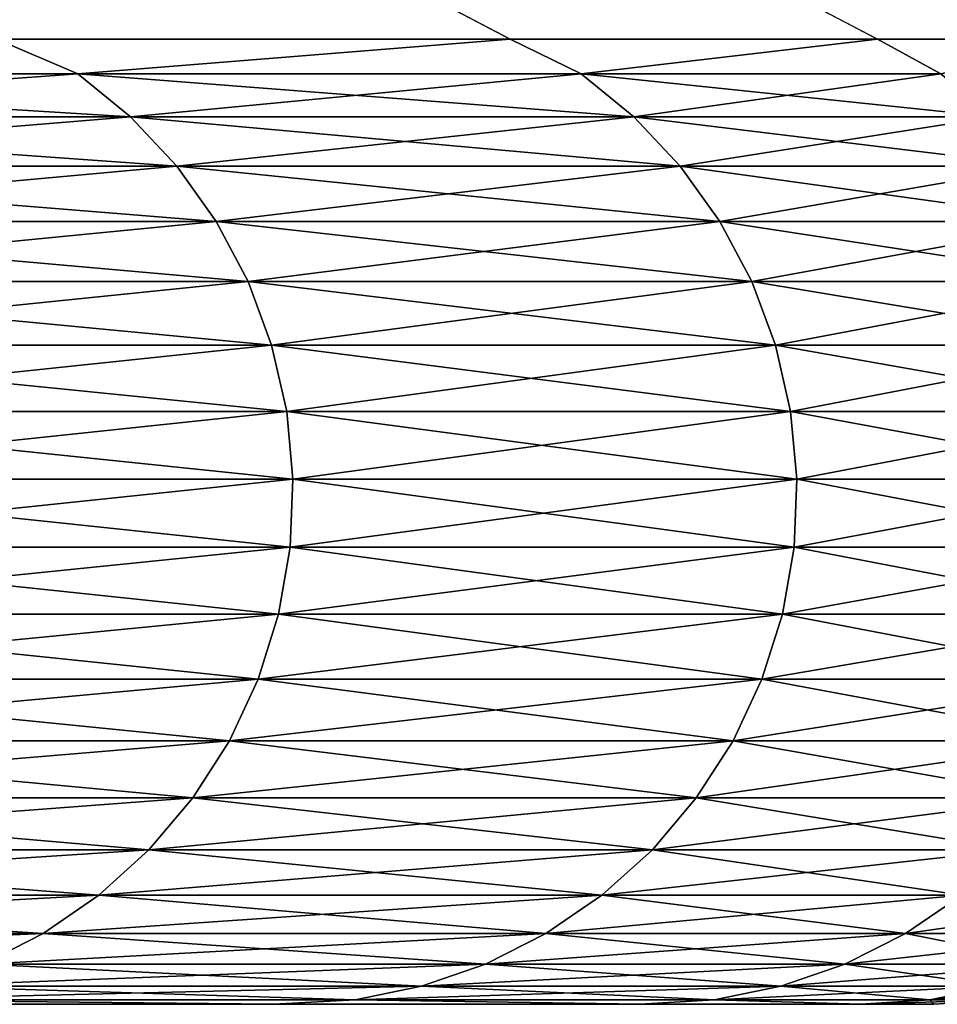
# Model space of a CAD drawing. Header units: millimetres. Extents: x -298 to 740, y 1361 to 2368.
# Tile 653 of 656: x -52.89 to -51.994, y 1360.65 to 1361.612. Entities that reach past the tile are written whole.
import ezdxf

# ---------------------------------------------------------------- set-up
doc = ezdxf.new("R2010")
doc.units = ezdxf.units.MM
doc.header["$LTSCALE"] = 33.374815
for name, color, linetype in [('164', 7, 'CONTINUOUS'), ('165', 7, 'CONTINUOUS'), ('167', 7, 'CONTINUOUS'), ('168', 7, 'CONTINUOUS'), ('169', 7, 'CONTINUOUS')]:
    doc.layers.add(name, color=color, linetype=linetype)

msp = doc.modelspace()

# ---------------------------------------------------------------- linework, layer by layer
at = {"layer": '164', "color": 7, "linetype": 'CONTINUOUS'}
for points in [[(-165.6199, 1421.34499, 0.90195), (-165.65361, 1421.34499, 1.20116), (-52.41111, 1361.5927, 12.5994), (-165.6199, 1421.34499, 0.90195)], [(-52.41111, 1361.5927, 12.5994), (-165.65361, 1421.34499, 1.20116), (-52.91271, 1361.5927, 16.77633), (-52.41111, 1361.5927, 12.5994)], [(-165.59579, 1421.34499, 0.60182), (-165.6199, 1421.34499, 0.90195), (-52.0524, 1361.5927, 8.40777), (-165.59579, 1421.34499, 0.60182)], [(-52.0524, 1361.5927, 8.40777), (-165.6199, 1421.34499, 0.90195), (-52.41111, 1361.5927, 12.5994), (-52.0524, 1361.5927, 8.40777)], [(-165.58132, 1421.34499, 0.30106), (-165.59579, 1421.34499, 0.60182), (-51.837, 1361.5927, 4.20634), (-165.58132, 1421.34499, 0.30106)], [(-51.837, 1361.5927, 4.20634), (-165.59579, 1421.34499, 0.60182), (-52.0524, 1361.5927, 8.40777), (-51.837, 1361.5927, 4.20634)], [(-165.57649, 1421.34499), (-165.58132, 1421.34499, 0.30106), (-51.76518, 1361.5927), (-165.57649, 1421.34499)], [(-51.76518, 1361.5927), (-165.58132, 1421.34499, 0.30106), (-51.837, 1361.5927, 4.20634), (-51.76518, 1361.5927)]]:
    msp.add_3dface(points, dxfattribs=at)
at = {"layer": '165', "color": 7, "linetype": 'CONTINUOUS'}
for points in [[(-165.65361, 1421.34499, -1.20116), (-165.6199, 1421.34499, -0.90195), (-52.41111, 1361.5927, -12.5994), (-165.65361, 1421.34499, -1.20116)], [(-52.91271, 1361.5927, -16.77633), (-165.65361, 1421.34499, -1.20116), (-52.41111, 1361.5927, -12.5994), (-52.91271, 1361.5927, -16.77633)], [(-165.6199, 1421.34499, -0.90195), (-165.59579, 1421.34499, -0.60182), (-52.0524, 1361.5927, -8.40777), (-165.6199, 1421.34499, -0.90195)], [(-52.41111, 1361.5927, -12.5994), (-165.6199, 1421.34499, -0.90195), (-52.0524, 1361.5927, -8.40777), (-52.41111, 1361.5927, -12.5994)], [(-165.59579, 1421.34499, -0.60182), (-165.58132, 1421.34499, -0.30106), (-51.837, 1361.5927, -4.20634), (-165.59579, 1421.34499, -0.60182)], [(-52.0524, 1361.5927, -8.40777), (-165.59579, 1421.34499, -0.60182), (-51.837, 1361.5927, -4.20634), (-52.0524, 1361.5927, -8.40777)], [(-165.58132, 1421.34499, -0.30106), (-165.57649, 1421.34499), (-51.837, 1361.5927, -4.20634), (-165.58132, 1421.34499, -0.30106)], [(-165.57649, 1421.34499), (-51.76518, 1361.5927), (-51.837, 1361.5927, -4.20634), (-165.57649, 1421.34499)]]:
    msp.add_3dface(points, dxfattribs=at)
at = {"layer": '167', "color": 7, "linetype": 'CONTINUOUS'}
for points in [[(-53.14293, 1360.65, -16.74444), (-52.64228, 1360.65, -12.57535), (-63.76276, 1360.65, -15.62885), (-53.14293, 1360.65, -16.74444)], [(-63.76276, 1360.65, -15.62885), (-52.64228, 1360.65, -12.57535), (-63.28506, 1360.65, -11.73824), (-63.76276, 1360.65, -15.62885)], [(-52.64228, 1360.65, 12.57535), (-53.14293, 1360.65, 16.74444), (-63.76276, 1360.65, 15.62885), (-52.64228, 1360.65, 12.57535)], [(-63.28506, 1360.65, 11.73824), (-52.64228, 1360.65, 12.57535), (-63.76276, 1360.65, 15.62885), (-63.28506, 1360.65, 11.73824)], [(-52.64228, 1360.65, -12.57535), (-52.28426, 1360.65, -8.39163), (-63.28506, 1360.65, -11.73824), (-52.64228, 1360.65, -12.57535)], [(-63.28506, 1360.65, -11.73824), (-52.28426, 1360.65, -8.39163), (-62.94344, 1360.65, -7.83336), (-63.28506, 1360.65, -11.73824)], [(-52.28426, 1360.65, 8.39163), (-52.64228, 1360.65, 12.57535), (-63.28506, 1360.65, 11.73824), (-52.28426, 1360.65, 8.39163)], [(-62.94344, 1360.65, 7.83336), (-52.28426, 1360.65, 8.39163), (-63.28506, 1360.65, 11.73824), (-62.94344, 1360.65, 7.83336)], [(-52.28426, 1360.65, -8.39163), (-52.06928, 1360.65, -4.1981), (-62.94344, 1360.65, -7.83336), (-52.28426, 1360.65, -8.39163)], [(-62.94344, 1360.65, -7.83336), (-52.06928, 1360.65, -4.1981), (-62.7383, 1360.65, -3.9189), (-62.94344, 1360.65, -7.83336)], [(-52.06928, 1360.65, 4.1981), (-52.28426, 1360.65, 8.39163), (-62.94344, 1360.65, 7.83336), (-52.06928, 1360.65, 4.1981)], [(-62.7383, 1360.65, 3.9189), (-52.06928, 1360.65, 4.1981), (-62.94344, 1360.65, 7.83336), (-62.7383, 1360.65, 3.9189)], [(-52.06928, 1360.65, -4.1981), (-51.9976, 1360.65), (-62.7383, 1360.65, -3.9189), (-52.06928, 1360.65, -4.1981)], [(-51.9976, 1360.65), (-62.6699, 1360.65), (-62.7383, 1360.65, -3.9189), (-51.9976, 1360.65)], [(-62.6699, 1360.65), (-52.06928, 1360.65, 4.1981), (-62.7383, 1360.65, 3.9189), (-62.6699, 1360.65)], [(-51.9976, 1360.65), (-52.06928, 1360.65, 4.1981), (-62.6699, 1360.65), (-51.9976, 1360.65)]]:
    msp.add_3dface(points, dxfattribs=at)
at = {"layer": '168', "color": 7, "linetype": 'CONTINUOUS'}
for points in [[(-52.91271, 1361.5927, -16.77633), (-52.83307, 1361.55868, -16.60454), (-53.46356, 1361.55868, -20.72013), (-52.91271, 1361.5927, -16.77633)], [(-52.91271, 1361.5927, -16.77633), (-52.41111, 1361.5927, -12.5994), (-52.83307, 1361.55868, -16.60454), (-52.91271, 1361.5927, -16.77633)], [(-52.41111, 1361.5927, -12.5994), (-52.34195, 1361.55868, -12.47001), (-52.83307, 1361.55868, -16.60454), (-52.41111, 1361.5927, -12.5994)], [(-52.41111, 1361.5927, -12.5994), (-52.0524, 1361.5927, -8.40777), (-52.34195, 1361.55868, -12.47001), (-52.41111, 1361.5927, -12.5994)], [(-52.0524, 1361.5927, -8.40777), (-51.99074, 1361.55868, -8.32126), (-52.34195, 1361.55868, -12.47001), (-52.0524, 1361.5927, -8.40777)], [(-52.0524, 1361.5927, -8.40777), (-51.837, 1361.5927, -4.20634), (-51.99074, 1361.55868, -8.32126), (-52.0524, 1361.5927, -8.40777)], [(-52.83307, 1361.55868, -16.60454), (-53.41263, 1361.51686, -20.72881), (-53.46356, 1361.55868, -20.72013), (-52.83307, 1361.55868, -16.60454)], [(-52.78188, 1361.51686, -16.6115), (-53.41263, 1361.51686, -20.72881), (-52.83307, 1361.55868, -16.60454), (-52.78188, 1361.51686, -16.6115)], [(-52.34195, 1361.55868, -12.47001), (-52.78188, 1361.51686, -16.6115), (-52.83307, 1361.55868, -16.60454), (-52.34195, 1361.55868, -12.47001)], [(-52.29055, 1361.51686, -12.47524), (-52.78188, 1361.51686, -16.6115), (-52.34195, 1361.55868, -12.47001), (-52.29055, 1361.51686, -12.47524)], [(-51.99074, 1361.55868, -8.32126), (-52.29055, 1361.51686, -12.47524), (-52.34195, 1361.55868, -12.47001), (-51.99074, 1361.55868, -8.32126)], [(-51.9392, 1361.51686, -8.32474), (-52.29055, 1361.51686, -12.47524), (-51.99074, 1361.55868, -8.32126), (-51.9392, 1361.51686, -8.32474)], [(-52.78188, 1361.51686, -16.6115), (-53.36762, 1361.46856, -20.73649), (-53.41263, 1361.51686, -20.72881), (-52.78188, 1361.51686, -16.6115)], [(-52.73663, 1361.46856, -16.61765), (-53.36762, 1361.46856, -20.73649), (-52.78188, 1361.51686, -16.6115), (-52.73663, 1361.46856, -16.61765)], [(-52.29055, 1361.51686, -12.47524), (-52.73663, 1361.46856, -16.61765), (-52.78188, 1361.51686, -16.6115), (-52.29055, 1361.51686, -12.47524)], [(-52.24512, 1361.46856, -12.47986), (-52.73663, 1361.46856, -16.61765), (-52.29055, 1361.51686, -12.47524), (-52.24512, 1361.46856, -12.47986)], [(-51.9392, 1361.51686, -8.32474), (-52.24512, 1361.46856, -12.47986), (-52.29055, 1361.51686, -12.47524), (-51.9392, 1361.51686, -8.32474)], [(-51.89364, 1361.46856, -8.32783), (-52.24512, 1361.46856, -12.47986), (-51.9392, 1361.51686, -8.32474), (-51.89364, 1361.46856, -8.32783)], [(-52.73663, 1361.46856, -16.61765), (-53.32932, 1361.41462, -20.74302), (-53.36762, 1361.46856, -20.73649), (-52.73663, 1361.46856, -16.61765)], [(-52.69814, 1361.41462, -16.62289), (-53.32932, 1361.41462, -20.74302), (-52.73663, 1361.46856, -16.61765), (-52.69814, 1361.41462, -16.62289)], [(-52.24512, 1361.46856, -12.47986), (-52.69814, 1361.41462, -16.62289), (-52.73663, 1361.46856, -16.61765), (-52.24512, 1361.46856, -12.47986)], [(-52.20647, 1361.41462, -12.48379), (-52.69814, 1361.41462, -16.62289), (-52.24512, 1361.46856, -12.47986), (-52.20647, 1361.41462, -12.48379)], [(-51.89364, 1361.46856, -8.32783), (-52.20647, 1361.41462, -12.48379), (-52.24512, 1361.46856, -12.47986), (-51.89364, 1361.46856, -8.32783)], [(-51.85488, 1361.41462, -8.33045), (-52.20647, 1361.41462, -12.48379), (-51.89364, 1361.46856, -8.32783), (-51.85488, 1361.41462, -8.33045)], [(-52.69814, 1361.41462, -16.62289), (-53.29841, 1361.35601, -20.74829), (-53.32932, 1361.41462, -20.74302), (-52.69814, 1361.41462, -16.62289)], [(-52.66707, 1361.35601, -16.62711), (-53.29841, 1361.35601, -20.74829), (-52.69814, 1361.41462, -16.62289), (-52.66707, 1361.35601, -16.62711)], [(-52.20647, 1361.41462, -12.48379), (-52.66707, 1361.35601, -16.62711), (-52.69814, 1361.41462, -16.62289), (-52.20647, 1361.41462, -12.48379)], [(-52.17528, 1361.35601, -12.48696), (-52.66707, 1361.35601, -16.62711), (-52.20647, 1361.41462, -12.48379), (-52.17528, 1361.35601, -12.48696)], [(-51.85488, 1361.41462, -8.33045), (-52.17528, 1361.35601, -12.48696), (-52.20647, 1361.41462, -12.48379), (-51.85488, 1361.41462, -8.33045)], [(-51.8236, 1361.35601, -8.33257), (-52.17528, 1361.35601, -12.48696), (-51.85488, 1361.41462, -8.33045), (-51.8236, 1361.35601, -8.33257)], [(-52.66707, 1361.35601, -16.62711), (-53.27544, 1361.29376, -20.75221), (-53.29841, 1361.35601, -20.74829), (-52.66707, 1361.35601, -16.62711)], [(-52.64398, 1361.29376, -16.63025), (-53.27544, 1361.29376, -20.75221), (-52.66707, 1361.35601, -16.62711), (-52.64398, 1361.29376, -16.63025)], [(-52.17528, 1361.35601, -12.48696), (-52.64398, 1361.29376, -16.63025), (-52.66707, 1361.35601, -16.62711), (-52.17528, 1361.35601, -12.48696)], [(-52.1521, 1361.29376, -12.48932), (-52.64398, 1361.29376, -16.63025), (-52.17528, 1361.35601, -12.48696), (-52.1521, 1361.29376, -12.48932)], [(-51.8236, 1361.35601, -8.33257), (-52.1521, 1361.29376, -12.48932), (-52.17528, 1361.35601, -12.48696), (-51.8236, 1361.35601, -8.33257)], [(-51.80035, 1361.29376, -8.33414), (-52.1521, 1361.29376, -12.48932), (-51.8236, 1361.35601, -8.33257), (-51.80035, 1361.29376, -8.33414)], [(-52.64398, 1361.29376, -16.63025), (-53.26082, 1361.22896, -20.7547), (-53.27544, 1361.29376, -20.75221), (-52.64398, 1361.29376, -16.63025)], [(-52.62928, 1361.22896, -16.63225), (-53.26082, 1361.22896, -20.7547), (-52.64398, 1361.29376, -16.63025), (-52.62928, 1361.22896, -16.63225)], [(-52.1521, 1361.29376, -12.48932), (-52.62928, 1361.22896, -16.63225), (-52.64398, 1361.29376, -16.63025), (-52.1521, 1361.29376, -12.48932)], [(-52.13734, 1361.22896, -12.49082), (-52.62928, 1361.22896, -16.63225), (-52.1521, 1361.29376, -12.48932), (-52.13734, 1361.22896, -12.49082)], [(-51.80035, 1361.29376, -8.33414), (-52.13734, 1361.22896, -12.49082), (-52.1521, 1361.29376, -12.48932), (-51.80035, 1361.29376, -8.33414)], [(-51.78555, 1361.22896, -8.33514), (-52.13734, 1361.22896, -12.49082), (-51.80035, 1361.29376, -8.33414), (-51.78555, 1361.22896, -8.33514)], [(-52.62928, 1361.22896, -16.63225), (-53.25479, 1361.16277, -20.75573), (-53.26082, 1361.22896, -20.7547), (-52.62928, 1361.22896, -16.63225)], [(-52.62323, 1361.16277, -16.63307), (-53.25479, 1361.16277, -20.75573), (-52.62928, 1361.22896, -16.63225), (-52.62323, 1361.16277, -16.63307)], [(-52.13734, 1361.22896, -12.49082), (-52.62323, 1361.16277, -16.63307), (-52.62928, 1361.22896, -16.63225), (-52.13734, 1361.22896, -12.49082)], [(-52.13126, 1361.16277, -12.49144), (-52.62323, 1361.16277, -16.63307), (-52.13734, 1361.22896, -12.49082), (-52.13126, 1361.16277, -12.49144)], [(-51.78555, 1361.22896, -8.33514), (-52.13126, 1361.16277, -12.49144), (-52.13734, 1361.22896, -12.49082), (-51.78555, 1361.22896, -8.33514)], [(-51.77945, 1361.16277, -8.33555), (-52.13126, 1361.16277, -12.49144), (-51.78555, 1361.22896, -8.33514), (-51.77945, 1361.16277, -8.33555)], [(-52.62592, 1361.09636, -16.63271), (-53.25748, 1361.09636, -20.75527), (-52.62323, 1361.16277, -16.63307), (-52.62592, 1361.09636, -16.63271)], [(-52.62323, 1361.16277, -16.63307), (-53.25748, 1361.09636, -20.75527), (-53.25479, 1361.16277, -20.75573), (-52.62323, 1361.16277, -16.63307)], [(-52.13397, 1361.09636, -12.49116), (-52.62592, 1361.09636, -16.63271), (-52.13126, 1361.16277, -12.49144), (-52.13397, 1361.09636, -12.49116)], [(-52.13126, 1361.16277, -12.49144), (-52.62592, 1361.09636, -16.63271), (-52.62323, 1361.16277, -16.63307), (-52.13126, 1361.16277, -12.49144)], [(-51.78217, 1361.09636, -8.33537), (-52.13397, 1361.09636, -12.49116), (-51.77945, 1361.16277, -8.33555), (-51.78217, 1361.09636, -8.33537)], [(-51.77945, 1361.16277, -8.33555), (-52.13397, 1361.09636, -12.49116), (-52.13126, 1361.16277, -12.49144), (-51.77945, 1361.16277, -8.33555)], [(-52.63733, 1361.03089, -16.63116), (-53.26882, 1361.03089, -20.75334), (-52.62592, 1361.09636, -16.63271), (-52.63733, 1361.03089, -16.63116)], [(-52.62592, 1361.09636, -16.63271), (-53.26882, 1361.03089, -20.75334), (-53.25748, 1361.09636, -20.75527), (-52.62592, 1361.09636, -16.63271)], [(-52.14542, 1361.03089, -12.49), (-52.63733, 1361.03089, -16.63116), (-52.13397, 1361.09636, -12.49116), (-52.14542, 1361.03089, -12.49)], [(-52.13397, 1361.09636, -12.49116), (-52.63733, 1361.03089, -16.63116), (-52.62592, 1361.09636, -16.63271), (-52.13397, 1361.09636, -12.49116)], [(-51.79365, 1361.03089, -8.33459), (-52.14542, 1361.03089, -12.49), (-51.78217, 1361.09636, -8.33537), (-51.79365, 1361.03089, -8.33459)], [(-51.78217, 1361.09636, -8.33537), (-52.14542, 1361.03089, -12.49), (-52.13397, 1361.09636, -12.49116), (-51.78217, 1361.09636, -8.33537)], [(-52.65723, 1360.96753, -16.62845), (-53.28863, 1360.96753, -20.74996), (-52.63733, 1361.03089, -16.63116), (-52.65723, 1360.96753, -16.62845)], [(-52.63733, 1361.03089, -16.63116), (-53.28863, 1360.96753, -20.74996), (-53.26882, 1361.03089, -20.75334), (-52.63733, 1361.03089, -16.63116)], [(-52.1654, 1360.96753, -12.48797), (-52.65723, 1360.96753, -16.62845), (-52.14542, 1361.03089, -12.49), (-52.1654, 1360.96753, -12.48797)], [(-52.14542, 1361.03089, -12.49), (-52.65723, 1360.96753, -16.62845), (-52.63733, 1361.03089, -16.63116), (-52.14542, 1361.03089, -12.49)], [(-51.81369, 1360.96753, -8.33324), (-52.1654, 1360.96753, -12.48797), (-51.79365, 1361.03089, -8.33459), (-51.81369, 1360.96753, -8.33324)], [(-51.79365, 1361.03089, -8.33459), (-52.1654, 1360.96753, -12.48797), (-52.14542, 1361.03089, -12.49), (-51.79365, 1361.03089, -8.33459)], [(-52.68529, 1360.90739, -16.62463), (-53.31654, 1360.90739, -20.7452), (-52.65723, 1360.96753, -16.62845), (-52.68529, 1360.90739, -16.62463)], [(-52.65723, 1360.96753, -16.62845), (-53.31654, 1360.90739, -20.7452), (-53.28863, 1360.96753, -20.74996), (-52.65723, 1360.96753, -16.62845)], [(-52.19358, 1360.90739, -12.4851), (-52.68529, 1360.90739, -16.62463), (-52.1654, 1360.96753, -12.48797), (-52.19358, 1360.90739, -12.4851)], [(-52.1654, 1360.96753, -12.48797), (-52.68529, 1360.90739, -16.62463), (-52.65723, 1360.96753, -16.62845), (-52.1654, 1360.96753, -12.48797)], [(-51.84195, 1360.90739, -8.33132), (-52.19358, 1360.90739, -12.4851), (-51.81369, 1360.96753, -8.33324), (-51.84195, 1360.90739, -8.33132)], [(-51.81369, 1360.96753, -8.33324), (-52.19358, 1360.90739, -12.4851), (-52.1654, 1360.96753, -12.48797), (-51.81369, 1360.96753, -8.33324)], [(-52.72101, 1360.85154, -16.61978), (-53.35207, 1360.85154, -20.73914), (-52.68529, 1360.90739, -16.62463), (-52.72101, 1360.85154, -16.61978)], [(-52.68529, 1360.90739, -16.62463), (-53.35207, 1360.85154, -20.73914), (-53.31654, 1360.90739, -20.7452), (-52.68529, 1360.90739, -16.62463)], [(-52.22944, 1360.85154, -12.48146), (-52.72101, 1360.85154, -16.61978), (-52.19358, 1360.90739, -12.4851), (-52.22944, 1360.85154, -12.48146)], [(-52.19358, 1360.90739, -12.4851), (-52.72101, 1360.85154, -16.61978), (-52.68529, 1360.90739, -16.62463), (-52.19358, 1360.90739, -12.4851)], [(-51.87791, 1360.85154, -8.32889), (-52.22944, 1360.85154, -12.48146), (-51.84195, 1360.90739, -8.33132), (-51.87791, 1360.85154, -8.32889)], [(-51.84195, 1360.90739, -8.33132), (-52.22944, 1360.85154, -12.48146), (-52.19358, 1360.90739, -12.4851), (-51.84195, 1360.90739, -8.33132)], [(-52.76375, 1360.80097, -16.61397), (-53.39459, 1360.80097, -20.73189), (-52.72101, 1360.85154, -16.61978), (-52.76375, 1360.80097, -16.61397)], [(-52.72101, 1360.85154, -16.61978), (-53.39459, 1360.80097, -20.73189), (-53.35207, 1360.85154, -20.73914), (-52.72101, 1360.85154, -16.61978)], [(-52.27235, 1360.80097, -12.47709), (-52.76375, 1360.80097, -16.61397), (-52.22944, 1360.85154, -12.48146), (-52.27235, 1360.80097, -12.47709)], [(-52.22944, 1360.85154, -12.48146), (-52.76375, 1360.80097, -16.61397), (-52.72101, 1360.85154, -16.61978), (-52.22944, 1360.85154, -12.48146)], [(-51.92095, 1360.80097, -8.32598), (-52.27235, 1360.80097, -12.47709), (-51.87791, 1360.85154, -8.32889), (-51.92095, 1360.80097, -8.32598)], [(-51.87791, 1360.85154, -8.32889), (-52.27235, 1360.80097, -12.47709), (-52.22944, 1360.85154, -12.48146), (-51.87791, 1360.85154, -8.32889)], [(-52.81276, 1360.75656, -16.6073), (-53.44335, 1360.75656, -20.72357), (-52.76375, 1360.80097, -16.61397), (-52.81276, 1360.75656, -16.6073)], [(-52.76375, 1360.80097, -16.61397), (-53.44335, 1360.75656, -20.72357), (-53.39459, 1360.80097, -20.73189), (-52.76375, 1360.80097, -16.61397)], [(-52.32156, 1360.75656, -12.47209), (-52.81276, 1360.75656, -16.6073), (-52.27235, 1360.80097, -12.47709), (-52.32156, 1360.75656, -12.47209)], [(-52.27235, 1360.80097, -12.47709), (-52.81276, 1360.75656, -16.6073), (-52.76375, 1360.80097, -16.61397), (-52.27235, 1360.80097, -12.47709)], [(-51.97029, 1360.75656, -8.32264), (-52.32156, 1360.75656, -12.47209), (-51.92095, 1360.80097, -8.32598), (-51.97029, 1360.75656, -8.32264)], [(-51.92095, 1360.80097, -8.32598), (-52.32156, 1360.75656, -12.47209), (-52.27235, 1360.80097, -12.47709), (-51.92095, 1360.80097, -8.32598)], [(-52.86718, 1360.71911, -16.59991), (-53.49749, 1360.71911, -20.71434), (-52.81276, 1360.75656, -16.6073), (-52.86718, 1360.71911, -16.59991)], [(-52.81276, 1360.75656, -16.6073), (-53.49749, 1360.71911, -20.71434), (-53.44335, 1360.75656, -20.72357), (-52.81276, 1360.75656, -16.6073)], [(-52.37619, 1360.71911, -12.46653), (-52.86718, 1360.71911, -16.59991), (-52.32156, 1360.75656, -12.47209), (-52.37619, 1360.71911, -12.46653)], [(-52.32156, 1360.75656, -12.47209), (-52.86718, 1360.71911, -16.59991), (-52.81276, 1360.75656, -16.6073), (-52.32156, 1360.75656, -12.47209)], [(-52.02508, 1360.71911, -8.31893), (-52.37619, 1360.71911, -12.46653), (-51.97029, 1360.75656, -8.32264), (-52.02508, 1360.71911, -8.31893)], [(-51.97029, 1360.75656, -8.32264), (-52.37619, 1360.71911, -12.46653), (-52.32156, 1360.75656, -12.47209), (-51.97029, 1360.75656, -8.32264)], [(-51.81426, 1360.71911, -4.16184), (-52.02508, 1360.71911, -8.31893), (-51.75938, 1360.75656, -4.1637), (-51.81426, 1360.71911, -4.16184)], [(-51.75938, 1360.75656, -4.1637), (-52.02508, 1360.71911, -8.31893), (-51.97029, 1360.75656, -8.32264), (-51.75938, 1360.75656, -4.1637)], [(-52.92603, 1360.68927, -16.59191), (-53.55604, 1360.68927, -20.70436), (-52.86718, 1360.71911, -16.59991), (-52.92603, 1360.68927, -16.59191)], [(-52.86718, 1360.71911, -16.59991), (-53.55604, 1360.68927, -20.70436), (-53.49749, 1360.71911, -20.71434), (-52.86718, 1360.71911, -16.59991)], [(-52.43528, 1360.68927, -12.46052), (-52.92603, 1360.68927, -16.59191), (-52.37619, 1360.71911, -12.46653), (-52.43528, 1360.68927, -12.46052)], [(-52.37619, 1360.71911, -12.46653), (-52.92603, 1360.68927, -16.59191), (-52.86718, 1360.71911, -16.59991), (-52.37619, 1360.71911, -12.46653)], [(-52.08435, 1360.68927, -8.31492), (-52.43528, 1360.68927, -12.46052), (-52.02508, 1360.71911, -8.31893), (-52.08435, 1360.68927, -8.31492)], [(-52.02508, 1360.71911, -8.31893), (-52.43528, 1360.68927, -12.46052), (-52.37619, 1360.71911, -12.46653), (-52.02508, 1360.71911, -8.31893)], [(-51.87363, 1360.68927, -4.15983), (-52.08435, 1360.68927, -8.31492), (-51.81426, 1360.71911, -4.16184), (-51.87363, 1360.68927, -4.15983)], [(-51.81426, 1360.71911, -4.16184), (-52.08435, 1360.68927, -8.31492), (-52.02508, 1360.71911, -8.31893), (-51.81426, 1360.71911, -4.16184)], [(-52.49779, 1360.66758, -12.45417), (-52.98829, 1360.66758, -16.58344), (-52.43528, 1360.68927, -12.46052), (-52.49779, 1360.66758, -12.45417)], [(-52.43528, 1360.68927, -12.46052), (-52.98829, 1360.66758, -16.58344), (-52.92603, 1360.68927, -16.59191), (-52.43528, 1360.68927, -12.46052)], [(-52.14703, 1360.66758, -8.31068), (-52.49779, 1360.66758, -12.45417), (-52.08435, 1360.68927, -8.31492), (-52.14703, 1360.66758, -8.31068)], [(-52.08435, 1360.68927, -8.31492), (-52.49779, 1360.66758, -12.45417), (-52.43528, 1360.68927, -12.46052), (-52.08435, 1360.68927, -8.31492)], [(-51.93642, 1360.66758, -4.15771), (-52.14703, 1360.66758, -8.31068), (-51.87363, 1360.68927, -4.15983), (-51.93642, 1360.66758, -4.15771)], [(-51.87363, 1360.68927, -4.15983), (-52.14703, 1360.66758, -8.31068), (-52.08435, 1360.68927, -8.31492), (-51.87363, 1360.68927, -4.15983)], [(-52.56261, 1360.65441, -12.44757), (-53.05285, 1360.65441, -16.57466), (-52.49779, 1360.66758, -12.45417), (-52.56261, 1360.65441, -12.44757)], [(-52.49779, 1360.66758, -12.45417), (-53.05285, 1360.65441, -16.57466), (-52.98829, 1360.66758, -16.58344), (-52.49779, 1360.66758, -12.45417)], [(-52.21204, 1360.65441, -8.30628), (-52.56261, 1360.65441, -12.44757), (-52.14703, 1360.66758, -8.31068), (-52.21204, 1360.65441, -8.30628)], [(-52.14703, 1360.66758, -8.31068), (-52.56261, 1360.65441, -12.44757), (-52.49779, 1360.66758, -12.45417), (-52.14703, 1360.66758, -8.31068)], [(-52.00154, 1360.65441, -4.15551), (-52.21204, 1360.65441, -8.30628), (-51.93642, 1360.66758, -4.15771), (-52.00154, 1360.65441, -4.15551)], [(-51.93642, 1360.66758, -4.15771), (-52.21204, 1360.65441, -8.30628), (-52.14703, 1360.66758, -8.31068), (-51.93642, 1360.66758, -4.15771)], [(-51.93134, 1360.65441), (-52.00154, 1360.65441, -4.15551), (-51.86619, 1360.66758), (-51.93134, 1360.65441)], [(-51.86619, 1360.66758), (-52.00154, 1360.65441, -4.15551), (-51.93642, 1360.66758, -4.15771), (-51.86619, 1360.66758)], [(-52.64228, 1360.65, -12.57535), (-53.14293, 1360.65, -16.74444), (-53.05285, 1360.65441, -16.57466), (-52.64228, 1360.65, -12.57535)], [(-52.56261, 1360.65441, -12.44757), (-52.64228, 1360.65, -12.57535), (-53.05285, 1360.65441, -16.57466), (-52.56261, 1360.65441, -12.44757)], [(-52.28426, 1360.65, -8.39163), (-52.64228, 1360.65, -12.57535), (-52.56261, 1360.65441, -12.44757), (-52.28426, 1360.65, -8.39163)], [(-52.21204, 1360.65441, -8.30628), (-52.28426, 1360.65, -8.39163), (-52.56261, 1360.65441, -12.44757), (-52.21204, 1360.65441, -8.30628)], [(-52.06928, 1360.65, -4.1981), (-52.28426, 1360.65, -8.39163), (-52.21204, 1360.65441, -8.30628), (-52.06928, 1360.65, -4.1981)], [(-52.00154, 1360.65441, -4.15551), (-52.06928, 1360.65, -4.1981), (-52.21204, 1360.65441, -8.30628), (-52.00154, 1360.65441, -4.15551)], [(-51.9976, 1360.65), (-52.06928, 1360.65, -4.1981), (-51.93134, 1360.65441), (-51.9976, 1360.65)], [(-51.93134, 1360.65441), (-52.06928, 1360.65, -4.1981), (-52.00154, 1360.65441, -4.15551), (-51.93134, 1360.65441)]]:
    msp.add_3dface(points, dxfattribs=at)
at = {"layer": '169', "color": 7, "linetype": 'CONTINUOUS'}
for points in [[(-52.91271, 1361.5927, 16.77633), (-53.46356, 1361.55868, 20.72013), (-52.83307, 1361.55868, 16.60454), (-52.91271, 1361.5927, 16.77633)], [(-52.41111, 1361.5927, 12.5994), (-52.91271, 1361.5927, 16.77633), (-52.83307, 1361.55868, 16.60454), (-52.41111, 1361.5927, 12.5994)], [(-52.41111, 1361.5927, 12.5994), (-52.83307, 1361.55868, 16.60454), (-52.34195, 1361.55868, 12.47001), (-52.41111, 1361.5927, 12.5994)], [(-52.0524, 1361.5927, 8.40777), (-52.41111, 1361.5927, 12.5994), (-52.34195, 1361.55868, 12.47001), (-52.0524, 1361.5927, 8.40777)], [(-52.0524, 1361.5927, 8.40777), (-52.34195, 1361.55868, 12.47001), (-51.99074, 1361.55868, 8.32126), (-52.0524, 1361.5927, 8.40777)], [(-51.837, 1361.5927, 4.20634), (-52.0524, 1361.5927, 8.40777), (-51.99074, 1361.55868, 8.32126), (-51.837, 1361.5927, 4.20634)], [(-53.41263, 1361.51686, 20.72881), (-52.78188, 1361.51686, 16.6115), (-53.46356, 1361.55868, 20.72013), (-53.41263, 1361.51686, 20.72881)], [(-53.46356, 1361.55868, 20.72013), (-52.78188, 1361.51686, 16.6115), (-52.83307, 1361.55868, 16.60454), (-53.46356, 1361.55868, 20.72013)], [(-52.78188, 1361.51686, 16.6115), (-52.29055, 1361.51686, 12.47524), (-52.83307, 1361.55868, 16.60454), (-52.78188, 1361.51686, 16.6115)], [(-52.83307, 1361.55868, 16.60454), (-52.29055, 1361.51686, 12.47524), (-52.34195, 1361.55868, 12.47001), (-52.83307, 1361.55868, 16.60454)], [(-52.29055, 1361.51686, 12.47524), (-51.9392, 1361.51686, 8.32474), (-52.34195, 1361.55868, 12.47001), (-52.29055, 1361.51686, 12.47524)], [(-52.34195, 1361.55868, 12.47001), (-51.9392, 1361.51686, 8.32474), (-51.99074, 1361.55868, 8.32126), (-52.34195, 1361.55868, 12.47001)], [(-53.36762, 1361.46856, 20.73649), (-52.73663, 1361.46856, 16.61765), (-53.41263, 1361.51686, 20.72881), (-53.36762, 1361.46856, 20.73649)], [(-53.41263, 1361.51686, 20.72881), (-52.73663, 1361.46856, 16.61765), (-52.78188, 1361.51686, 16.6115), (-53.41263, 1361.51686, 20.72881)], [(-52.73663, 1361.46856, 16.61765), (-52.24512, 1361.46856, 12.47986), (-52.78188, 1361.51686, 16.6115), (-52.73663, 1361.46856, 16.61765)], [(-52.78188, 1361.51686, 16.6115), (-52.24512, 1361.46856, 12.47986), (-52.29055, 1361.51686, 12.47524), (-52.78188, 1361.51686, 16.6115)], [(-52.24512, 1361.46856, 12.47986), (-51.89364, 1361.46856, 8.32783), (-52.29055, 1361.51686, 12.47524), (-52.24512, 1361.46856, 12.47986)], [(-52.29055, 1361.51686, 12.47524), (-51.89364, 1361.46856, 8.32783), (-51.9392, 1361.51686, 8.32474), (-52.29055, 1361.51686, 12.47524)], [(-53.32932, 1361.41462, 20.74302), (-52.69814, 1361.41462, 16.62289), (-53.36762, 1361.46856, 20.73649), (-53.32932, 1361.41462, 20.74302)], [(-53.36762, 1361.46856, 20.73649), (-52.69814, 1361.41462, 16.62289), (-52.73663, 1361.46856, 16.61765), (-53.36762, 1361.46856, 20.73649)], [(-52.69814, 1361.41462, 16.62289), (-52.20647, 1361.41462, 12.48379), (-52.73663, 1361.46856, 16.61765), (-52.69814, 1361.41462, 16.62289)], [(-52.73663, 1361.46856, 16.61765), (-52.20647, 1361.41462, 12.48379), (-52.24512, 1361.46856, 12.47986), (-52.73663, 1361.46856, 16.61765)], [(-52.20647, 1361.41462, 12.48379), (-51.85488, 1361.41462, 8.33045), (-52.24512, 1361.46856, 12.47986), (-52.20647, 1361.41462, 12.48379)], [(-52.24512, 1361.46856, 12.47986), (-51.85488, 1361.41462, 8.33045), (-51.89364, 1361.46856, 8.32783), (-52.24512, 1361.46856, 12.47986)], [(-53.29841, 1361.35601, 20.74829), (-52.66707, 1361.35601, 16.62711), (-53.32932, 1361.41462, 20.74302), (-53.29841, 1361.35601, 20.74829)], [(-53.32932, 1361.41462, 20.74302), (-52.66707, 1361.35601, 16.62711), (-52.69814, 1361.41462, 16.62289), (-53.32932, 1361.41462, 20.74302)], [(-52.66707, 1361.35601, 16.62711), (-52.17528, 1361.35601, 12.48696), (-52.69814, 1361.41462, 16.62289), (-52.66707, 1361.35601, 16.62711)], [(-52.69814, 1361.41462, 16.62289), (-52.17528, 1361.35601, 12.48696), (-52.20647, 1361.41462, 12.48379), (-52.69814, 1361.41462, 16.62289)], [(-52.17528, 1361.35601, 12.48696), (-51.8236, 1361.35601, 8.33257), (-52.20647, 1361.41462, 12.48379), (-52.17528, 1361.35601, 12.48696)], [(-52.20647, 1361.41462, 12.48379), (-51.8236, 1361.35601, 8.33257), (-51.85488, 1361.41462, 8.33045), (-52.20647, 1361.41462, 12.48379)], [(-53.27544, 1361.29376, 20.75221), (-52.64398, 1361.29376, 16.63025), (-53.29841, 1361.35601, 20.74829), (-53.27544, 1361.29376, 20.75221)], [(-53.29841, 1361.35601, 20.74829), (-52.64398, 1361.29376, 16.63025), (-52.66707, 1361.35601, 16.62711), (-53.29841, 1361.35601, 20.74829)], [(-52.64398, 1361.29376, 16.63025), (-52.1521, 1361.29376, 12.48932), (-52.66707, 1361.35601, 16.62711), (-52.64398, 1361.29376, 16.63025)], [(-52.66707, 1361.35601, 16.62711), (-52.1521, 1361.29376, 12.48932), (-52.17528, 1361.35601, 12.48696), (-52.66707, 1361.35601, 16.62711)], [(-52.1521, 1361.29376, 12.48932), (-51.80035, 1361.29376, 8.33414), (-52.17528, 1361.35601, 12.48696), (-52.1521, 1361.29376, 12.48932)], [(-52.17528, 1361.35601, 12.48696), (-51.80035, 1361.29376, 8.33414), (-51.8236, 1361.35601, 8.33257), (-52.17528, 1361.35601, 12.48696)], [(-53.26082, 1361.22896, 20.7547), (-52.62928, 1361.22896, 16.63225), (-53.27544, 1361.29376, 20.75221), (-53.26082, 1361.22896, 20.7547)], [(-53.27544, 1361.29376, 20.75221), (-52.62928, 1361.22896, 16.63225), (-52.64398, 1361.29376, 16.63025), (-53.27544, 1361.29376, 20.75221)], [(-52.62928, 1361.22896, 16.63225), (-52.13734, 1361.22896, 12.49082), (-52.64398, 1361.29376, 16.63025), (-52.62928, 1361.22896, 16.63225)], [(-52.64398, 1361.29376, 16.63025), (-52.13734, 1361.22896, 12.49082), (-52.1521, 1361.29376, 12.48932), (-52.64398, 1361.29376, 16.63025)], [(-52.13734, 1361.22896, 12.49082), (-51.78555, 1361.22896, 8.33514), (-52.1521, 1361.29376, 12.48932), (-52.13734, 1361.22896, 12.49082)], [(-52.1521, 1361.29376, 12.48932), (-51.78555, 1361.22896, 8.33514), (-51.80035, 1361.29376, 8.33414), (-52.1521, 1361.29376, 12.48932)], [(-53.25479, 1361.16277, 20.75573), (-52.62323, 1361.16277, 16.63307), (-53.26082, 1361.22896, 20.7547), (-53.25479, 1361.16277, 20.75573)], [(-53.26082, 1361.22896, 20.7547), (-52.62323, 1361.16277, 16.63307), (-52.62928, 1361.22896, 16.63225), (-53.26082, 1361.22896, 20.7547)], [(-52.62323, 1361.16277, 16.63307), (-52.13126, 1361.16277, 12.49144), (-52.62928, 1361.22896, 16.63225), (-52.62323, 1361.16277, 16.63307)], [(-52.62928, 1361.22896, 16.63225), (-52.13126, 1361.16277, 12.49144), (-52.13734, 1361.22896, 12.49082), (-52.62928, 1361.22896, 16.63225)], [(-52.13126, 1361.16277, 12.49144), (-51.77945, 1361.16277, 8.33555), (-52.13734, 1361.22896, 12.49082), (-52.13126, 1361.16277, 12.49144)], [(-52.13734, 1361.22896, 12.49082), (-51.77945, 1361.16277, 8.33555), (-51.78555, 1361.22896, 8.33514), (-52.13734, 1361.22896, 12.49082)], [(-53.25748, 1361.09636, 20.75527), (-52.62592, 1361.09636, 16.63271), (-53.25479, 1361.16277, 20.75573), (-53.25748, 1361.09636, 20.75527)], [(-53.25479, 1361.16277, 20.75573), (-52.62592, 1361.09636, 16.63271), (-52.62323, 1361.16277, 16.63307), (-53.25479, 1361.16277, 20.75573)], [(-52.62592, 1361.09636, 16.63271), (-52.13397, 1361.09636, 12.49116), (-52.62323, 1361.16277, 16.63307), (-52.62592, 1361.09636, 16.63271)], [(-52.62323, 1361.16277, 16.63307), (-52.13397, 1361.09636, 12.49116), (-52.13126, 1361.16277, 12.49144), (-52.62323, 1361.16277, 16.63307)], [(-52.13397, 1361.09636, 12.49116), (-51.78217, 1361.09636, 8.33537), (-52.13126, 1361.16277, 12.49144), (-52.13397, 1361.09636, 12.49116)], [(-52.13126, 1361.16277, 12.49144), (-51.78217, 1361.09636, 8.33537), (-51.77945, 1361.16277, 8.33555), (-52.13126, 1361.16277, 12.49144)], [(-53.26882, 1361.03089, 20.75334), (-52.63733, 1361.03089, 16.63116), (-53.25748, 1361.09636, 20.75527), (-53.26882, 1361.03089, 20.75334)], [(-53.25748, 1361.09636, 20.75527), (-52.63733, 1361.03089, 16.63116), (-52.62592, 1361.09636, 16.63271), (-53.25748, 1361.09636, 20.75527)], [(-52.63733, 1361.03089, 16.63116), (-52.14542, 1361.03089, 12.49), (-52.62592, 1361.09636, 16.63271), (-52.63733, 1361.03089, 16.63116)], [(-52.62592, 1361.09636, 16.63271), (-52.14542, 1361.03089, 12.49), (-52.13397, 1361.09636, 12.49116), (-52.62592, 1361.09636, 16.63271)], [(-52.14542, 1361.03089, 12.49), (-51.79365, 1361.03089, 8.33459), (-52.13397, 1361.09636, 12.49116), (-52.14542, 1361.03089, 12.49)], [(-52.13397, 1361.09636, 12.49116), (-51.79365, 1361.03089, 8.33459), (-51.78217, 1361.09636, 8.33537), (-52.13397, 1361.09636, 12.49116)], [(-53.28863, 1360.96753, 20.74996), (-52.65723, 1360.96753, 16.62845), (-53.26882, 1361.03089, 20.75334), (-53.28863, 1360.96753, 20.74996)], [(-53.26882, 1361.03089, 20.75334), (-52.65723, 1360.96753, 16.62845), (-52.63733, 1361.03089, 16.63116), (-53.26882, 1361.03089, 20.75334)], [(-52.65723, 1360.96753, 16.62845), (-52.1654, 1360.96753, 12.48797), (-52.63733, 1361.03089, 16.63116), (-52.65723, 1360.96753, 16.62845)], [(-52.63733, 1361.03089, 16.63116), (-52.1654, 1360.96753, 12.48797), (-52.14542, 1361.03089, 12.49), (-52.63733, 1361.03089, 16.63116)], [(-52.1654, 1360.96753, 12.48797), (-51.81369, 1360.96753, 8.33324), (-52.14542, 1361.03089, 12.49), (-52.1654, 1360.96753, 12.48797)], [(-52.14542, 1361.03089, 12.49), (-51.81369, 1360.96753, 8.33324), (-51.79365, 1361.03089, 8.33459), (-52.14542, 1361.03089, 12.49)], [(-53.31654, 1360.90739, 20.7452), (-52.68529, 1360.90739, 16.62463), (-53.28863, 1360.96753, 20.74996), (-53.31654, 1360.90739, 20.7452)], [(-53.28863, 1360.96753, 20.74996), (-52.68529, 1360.90739, 16.62463), (-52.65723, 1360.96753, 16.62845), (-53.28863, 1360.96753, 20.74996)], [(-52.68529, 1360.90739, 16.62463), (-52.19358, 1360.90739, 12.4851), (-52.65723, 1360.96753, 16.62845), (-52.68529, 1360.90739, 16.62463)], [(-52.65723, 1360.96753, 16.62845), (-52.19358, 1360.90739, 12.4851), (-52.1654, 1360.96753, 12.48797), (-52.65723, 1360.96753, 16.62845)], [(-52.19358, 1360.90739, 12.4851), (-51.84195, 1360.90739, 8.33132), (-52.1654, 1360.96753, 12.48797), (-52.19358, 1360.90739, 12.4851)], [(-52.1654, 1360.96753, 12.48797), (-51.84195, 1360.90739, 8.33132), (-51.81369, 1360.96753, 8.33324), (-52.1654, 1360.96753, 12.48797)], [(-53.35207, 1360.85154, 20.73914), (-52.72101, 1360.85154, 16.61978), (-53.31654, 1360.90739, 20.7452), (-53.35207, 1360.85154, 20.73914)], [(-53.31654, 1360.90739, 20.7452), (-52.72101, 1360.85154, 16.61978), (-52.68529, 1360.90739, 16.62463), (-53.31654, 1360.90739, 20.7452)], [(-52.72101, 1360.85154, 16.61978), (-52.22944, 1360.85154, 12.48146), (-52.68529, 1360.90739, 16.62463), (-52.72101, 1360.85154, 16.61978)], [(-52.68529, 1360.90739, 16.62463), (-52.22944, 1360.85154, 12.48146), (-52.19358, 1360.90739, 12.4851), (-52.68529, 1360.90739, 16.62463)], [(-52.22944, 1360.85154, 12.48146), (-51.87791, 1360.85154, 8.32889), (-52.19358, 1360.90739, 12.4851), (-52.22944, 1360.85154, 12.48146)], [(-52.19358, 1360.90739, 12.4851), (-51.87791, 1360.85154, 8.32889), (-51.84195, 1360.90739, 8.33132), (-52.19358, 1360.90739, 12.4851)], [(-53.39459, 1360.80097, 20.73189), (-52.76375, 1360.80097, 16.61397), (-53.35207, 1360.85154, 20.73914), (-53.39459, 1360.80097, 20.73189)], [(-53.35207, 1360.85154, 20.73914), (-52.76375, 1360.80097, 16.61397), (-52.72101, 1360.85154, 16.61978), (-53.35207, 1360.85154, 20.73914)], [(-52.76375, 1360.80097, 16.61397), (-52.27235, 1360.80097, 12.47709), (-52.72101, 1360.85154, 16.61978), (-52.76375, 1360.80097, 16.61397)], [(-52.72101, 1360.85154, 16.61978), (-52.27235, 1360.80097, 12.47709), (-52.22944, 1360.85154, 12.48146), (-52.72101, 1360.85154, 16.61978)], [(-52.27235, 1360.80097, 12.47709), (-51.92095, 1360.80097, 8.32598), (-52.22944, 1360.85154, 12.48146), (-52.27235, 1360.80097, 12.47709)], [(-52.22944, 1360.85154, 12.48146), (-51.92095, 1360.80097, 8.32598), (-51.87791, 1360.85154, 8.32889), (-52.22944, 1360.85154, 12.48146)], [(-53.44335, 1360.75656, 20.72357), (-52.81276, 1360.75656, 16.6073), (-53.39459, 1360.80097, 20.73189), (-53.44335, 1360.75656, 20.72357)], [(-53.39459, 1360.80097, 20.73189), (-52.81276, 1360.75656, 16.6073), (-52.76375, 1360.80097, 16.61397), (-53.39459, 1360.80097, 20.73189)], [(-52.81276, 1360.75656, 16.6073), (-52.32156, 1360.75656, 12.47209), (-52.76375, 1360.80097, 16.61397), (-52.81276, 1360.75656, 16.6073)], [(-52.76375, 1360.80097, 16.61397), (-52.32156, 1360.75656, 12.47209), (-52.27235, 1360.80097, 12.47709), (-52.76375, 1360.80097, 16.61397)], [(-52.32156, 1360.75656, 12.47209), (-51.97029, 1360.75656, 8.32264), (-52.27235, 1360.80097, 12.47709), (-52.32156, 1360.75656, 12.47209)], [(-52.27235, 1360.80097, 12.47709), (-51.97029, 1360.75656, 8.32264), (-51.92095, 1360.80097, 8.32598), (-52.27235, 1360.80097, 12.47709)], [(-53.49749, 1360.71911, 20.71434), (-52.86718, 1360.71911, 16.59991), (-53.44335, 1360.75656, 20.72357), (-53.49749, 1360.71911, 20.71434)], [(-53.44335, 1360.75656, 20.72357), (-52.86718, 1360.71911, 16.59991), (-52.81276, 1360.75656, 16.6073), (-53.44335, 1360.75656, 20.72357)], [(-52.86718, 1360.71911, 16.59991), (-52.37619, 1360.71911, 12.46653), (-52.81276, 1360.75656, 16.6073), (-52.86718, 1360.71911, 16.59991)], [(-52.81276, 1360.75656, 16.6073), (-52.37619, 1360.71911, 12.46653), (-52.32156, 1360.75656, 12.47209), (-52.81276, 1360.75656, 16.6073)], [(-52.37619, 1360.71911, 12.46653), (-52.02508, 1360.71911, 8.31893), (-52.32156, 1360.75656, 12.47209), (-52.37619, 1360.71911, 12.46653)], [(-52.32156, 1360.75656, 12.47209), (-52.02508, 1360.71911, 8.31893), (-51.97029, 1360.75656, 8.32264), (-52.32156, 1360.75656, 12.47209)], [(-52.02508, 1360.71911, 8.31893), (-51.81426, 1360.71911, 4.16184), (-51.97029, 1360.75656, 8.32264), (-52.02508, 1360.71911, 8.31893)], [(-53.49749, 1360.71911, 20.71434), (-52.92603, 1360.68927, 16.59191), (-52.86718, 1360.71911, 16.59991), (-53.49749, 1360.71911, 20.71434)], [(-52.92603, 1360.68927, 16.59191), (-52.43528, 1360.68927, 12.46052), (-52.86718, 1360.71911, 16.59991), (-52.92603, 1360.68927, 16.59191)], [(-52.86718, 1360.71911, 16.59991), (-52.43528, 1360.68927, 12.46052), (-52.37619, 1360.71911, 12.46653), (-52.86718, 1360.71911, 16.59991)], [(-52.43528, 1360.68927, 12.46052), (-52.08435, 1360.68927, 8.31492), (-52.37619, 1360.71911, 12.46653), (-52.43528, 1360.68927, 12.46052)], [(-52.37619, 1360.71911, 12.46653), (-52.08435, 1360.68927, 8.31492), (-52.02508, 1360.71911, 8.31893), (-52.37619, 1360.71911, 12.46653)], [(-52.08435, 1360.68927, 8.31492), (-51.87363, 1360.68927, 4.15983), (-52.02508, 1360.71911, 8.31893), (-52.08435, 1360.68927, 8.31492)], [(-52.02508, 1360.71911, 8.31893), (-51.87363, 1360.68927, 4.15983), (-51.81426, 1360.71911, 4.16184), (-52.02508, 1360.71911, 8.31893)], [(-52.98829, 1360.66758, 16.58344), (-52.49779, 1360.66758, 12.45417), (-52.92603, 1360.68927, 16.59191), (-52.98829, 1360.66758, 16.58344)], [(-52.92603, 1360.68927, 16.59191), (-52.49779, 1360.66758, 12.45417), (-52.43528, 1360.68927, 12.46052), (-52.92603, 1360.68927, 16.59191)], [(-52.49779, 1360.66758, 12.45417), (-52.14703, 1360.66758, 8.31068), (-52.43528, 1360.68927, 12.46052), (-52.49779, 1360.66758, 12.45417)], [(-52.43528, 1360.68927, 12.46052), (-52.14703, 1360.66758, 8.31068), (-52.08435, 1360.68927, 8.31492), (-52.43528, 1360.68927, 12.46052)], [(-52.14703, 1360.66758, 8.31068), (-51.93642, 1360.66758, 4.15771), (-52.08435, 1360.68927, 8.31492), (-52.14703, 1360.66758, 8.31068)], [(-52.08435, 1360.68927, 8.31492), (-51.93642, 1360.66758, 4.15771), (-51.87363, 1360.68927, 4.15983), (-52.08435, 1360.68927, 8.31492)], [(-53.05285, 1360.65441, 16.57466), (-52.56261, 1360.65441, 12.44757), (-52.98829, 1360.66758, 16.58344), (-53.05285, 1360.65441, 16.57466)], [(-52.98829, 1360.66758, 16.58344), (-52.56261, 1360.65441, 12.44757), (-52.49779, 1360.66758, 12.45417), (-52.98829, 1360.66758, 16.58344)], [(-52.56261, 1360.65441, 12.44757), (-52.21204, 1360.65441, 8.30628), (-52.49779, 1360.66758, 12.45417), (-52.56261, 1360.65441, 12.44757)], [(-52.49779, 1360.66758, 12.45417), (-52.21204, 1360.65441, 8.30628), (-52.14703, 1360.66758, 8.31068), (-52.49779, 1360.66758, 12.45417)], [(-52.21204, 1360.65441, 8.30628), (-52.00154, 1360.65441, 4.15551), (-52.14703, 1360.66758, 8.31068), (-52.21204, 1360.65441, 8.30628)], [(-52.14703, 1360.66758, 8.31068), (-52.00154, 1360.65441, 4.15551), (-51.93642, 1360.66758, 4.15771), (-52.14703, 1360.66758, 8.31068)], [(-52.00154, 1360.65441, 4.15551), (-51.93134, 1360.65441), (-51.93642, 1360.66758, 4.15771), (-52.00154, 1360.65441, 4.15551)], [(-53.14293, 1360.65, 16.74444), (-52.64228, 1360.65, 12.57535), (-53.05285, 1360.65441, 16.57466), (-53.14293, 1360.65, 16.74444)], [(-53.05285, 1360.65441, 16.57466), (-52.64228, 1360.65, 12.57535), (-52.56261, 1360.65441, 12.44757), (-53.05285, 1360.65441, 16.57466)], [(-52.64228, 1360.65, 12.57535), (-52.28426, 1360.65, 8.39163), (-52.56261, 1360.65441, 12.44757), (-52.64228, 1360.65, 12.57535)], [(-52.56261, 1360.65441, 12.44757), (-52.28426, 1360.65, 8.39163), (-52.21204, 1360.65441, 8.30628), (-52.56261, 1360.65441, 12.44757)], [(-52.28426, 1360.65, 8.39163), (-52.06928, 1360.65, 4.1981), (-52.21204, 1360.65441, 8.30628), (-52.28426, 1360.65, 8.39163)], [(-52.21204, 1360.65441, 8.30628), (-52.06928, 1360.65, 4.1981), (-52.00154, 1360.65441, 4.15551), (-52.21204, 1360.65441, 8.30628)], [(-52.06928, 1360.65, 4.1981), (-51.9976, 1360.65), (-52.00154, 1360.65441, 4.15551), (-52.06928, 1360.65, 4.1981)], [(-51.9976, 1360.65), (-51.93134, 1360.65441), (-52.00154, 1360.65441, 4.15551), (-51.9976, 1360.65)]]:
    msp.add_3dface(points, dxfattribs=at)

doc.saveas('drawing.dxf')
